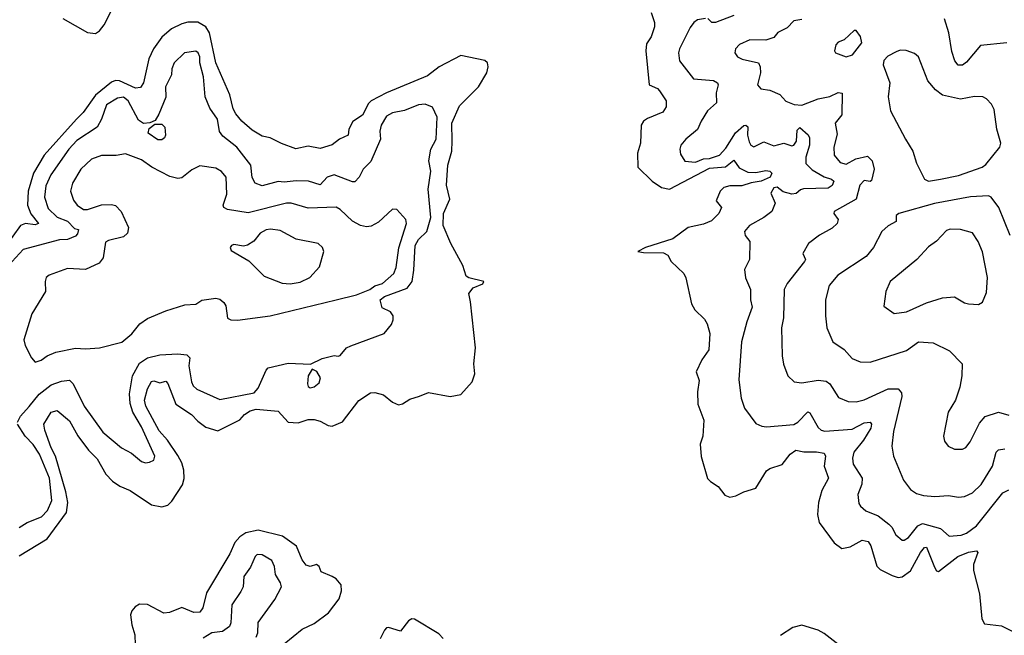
# Model space of a CAD drawing. Extents: x 1246230 to 1426786, y 660032 to 763141.
# Tile 385 of 566: x 1398517 to 1403423, y 668213 to 671280. Entities that reach past the tile are written whole.
import ezdxf

# ---------------------------------------------------------------- set-up
doc = ezdxf.new("R2010")
doc.units = 0

msp = doc.modelspace()

# ---------------------------------------------------------------- linework, layer by layer
at = {"layer": '0CON10XD'}
for points in [[(1398732.3, 671285), (1398855, 671215.4), (1398895, 671210.4), (1398915, 671224.6), (1398937.9, 671255), (1398977.8, 671332.2)], [(1401663.3, 671315), (1401680.5, 671265), (1401680.6, 671245), (1401663.5, 671195), (1401640.6, 671159.4), (1401637.1, 671125), (1401654.5, 670954.5), (1401695, 670936.7), (1401705.4, 670925), (1401738.9, 670875), (1401738.2, 670845), (1401721.5, 670818.5), (1401645, 670788), (1401625, 670774.2), (1401614.5, 670754.5), (1401610, 670665), (1401595.6, 670615), (1401597.3, 670545), (1401668.5, 670475), (1401715, 670443.2), (1401755, 670436.2), (1401955, 670540.3), (1402033.4, 670546.6), (1402075, 670580.6), (1402102.2, 670542.2), (1402145, 670520.9), (1402185, 670519.2), (1402235, 670528.1), (1402254.8, 670524.8), (1402265.6, 670515.6), (1402257, 670495), (1402211.1, 670475), (1402162.4, 670467.6), (1402115, 670451.5), (1402055, 670452.1), (1402025, 670444), (1402007.4, 670425), (1401987.1, 670377.1), (1402014.5, 670345), (1402000.3, 670315), (1401965, 670277), (1401925, 670260.8), (1401848.5, 670245), (1401772.1, 670187.9), (1401636.2, 670145), (1401597.5, 670125), (1401625, 670119.4), (1401725, 670117.8), (1401745.9, 670105.9), (1401762.5, 670075), (1401825.7, 670015), (1401835.8, 669994.2), (1401864.6, 669864.6), (1401880.8, 669835), (1401928.6, 669788.6), (1401943.3, 669765), (1401956.4, 669716.4), (1401951.5, 669635), (1401916.6, 669585), (1401888.6, 669525), (1401902.7, 669482.7), (1401893.9, 669426.1), (1401895.4, 669365), (1401925.6, 669285), (1401921.8, 669205), (1401907.5, 669165), (1401913.3, 669103.3), (1401945, 668994.2), (1401958.8, 668978.8), (1401997.5, 668955), (1402030.4, 668910.4), (1402055, 668901.9), (1402085, 668906.9), (1402125, 668928.1), (1402185, 668945.5), (1402238.5, 669031.5), (1402255, 669043.6), (1402316, 669064), (1402356.2, 669115), (1402385, 669135.5), (1402425, 669126.4), (1402487.3, 669127.3), (1402525, 669120.8), (1402532.2, 669105), (1402525.4, 669055), (1402547.3, 668995), (1402513.2, 668935), (1402498.2, 668875), (1402493.2, 668815), (1402501.2, 668775), (1402575, 668673.3), (1402614, 668645), (1402655.8, 668654.2), (1402715, 668686.6), (1402745, 668679.6), (1402758, 668658), (1402787.8, 668557.8), (1402805, 668540), (1402865, 668510.9), (1402895, 668501.6), (1402915, 668504.7), (1402955, 668533.3), (1403005, 668626.1), (1403025, 668650.5), (1403035, 668651.9), (1403075, 668551.9), (1403085, 668534.4), (1403095, 668530.5), (1403191.8, 668605), (1403245, 668626.9), (1403284.4, 668634.4), (1403291.1, 668625), (1403269.2, 668565), (1403270, 668535), (1403299.9, 668419.9), (1403310.4, 668295), (1403325, 668269.4), (1403409.9, 668259.9), (1403475, 668227.3)], [(1402075, 671301.2), (1401985, 671266.1), (1401966.5, 671266.5), (1401946, 671285)], [(1398515, 668608.1), (1398655, 668693.6), (1398750, 668825), (1398758, 668875), (1398748, 668928), (1398695.1, 669105.1), (1398675, 669146.4), (1398642.4, 669235), (1398637.3, 669265), (1398675, 669324.1), (1398705, 669332.9), (1398765, 669281.5), (1398807.2, 669207.2), (1398860.9, 669135), (1398902.8, 669092.8), (1398947.1, 669015), (1398980.6, 668980.6), (1399016.7, 668956.7), (1399068.1, 668935), (1399175, 668862.3), (1399225, 668852.7), (1399255, 668861.8), (1399275, 668881.5), (1399328, 668962), (1399336.7, 668993.3), (1399336, 669035), (1399325, 669072.1), (1399305, 669108.8), (1399254.4, 669185), (1399211.8, 669231.8), (1399145.2, 669355), (1399139.4, 669385), (1399155, 669440.8), (1399175, 669476.7), (1399185, 669480), (1399215, 669471.5), (1399245, 669479.2), (1399255, 669468), (1399295, 669364.6), (1399373.5, 669313.5), (1399405, 669279.7), (1399445, 669250.3), (1399505, 669231.6), (1399614.4, 669285.6), (1399637.5, 669312.5), (1399665, 669331.1), (1399695, 669338.8), (1399805, 669329.4), (1399855, 669274.4), (1399905, 669272), (1399955, 669287.5), (1399985, 669288.7), (1400015, 669279.6), (1400055, 669257.3), (1400075, 669254.5), (1400125, 669277.1), (1400207.8, 669382.2), (1400265, 669421), (1400287.5, 669422.5), (1400330.5, 669410.5), (1400375, 669374.2), (1400405, 669361.6), (1400425, 669366.4), (1400460.5, 669389.5), (1400508.8, 669405), (1400555, 669422.5), (1400662.8, 669402.8), (1400715, 669412.8), (1400771.4, 669475), (1400784.3, 669515), (1400780, 669565), (1400788.2, 669645), (1400763.8, 669875), (1400754.6, 669915), (1400776.7, 669943.3), (1400825, 669963.8), (1400830, 669975), (1400755, 669993.8), (1400742, 670002), (1400724.8, 670054.8), (1400665.2, 670165.2), (1400628, 670255), (1400628.9, 670315), (1400659.8, 670385), (1400643.4, 670455), (1400649.8, 670555), (1400670.2, 670625), (1400672.2, 670675), (1400670.6, 670765), (1400709, 670851), (1400802.7, 670945), (1400844.7, 671015), (1400852.1, 671045), (1400848.2, 671065), (1400835, 671077.1), (1400715, 671101.2), (1400607.5, 671045), (1400549.7, 671000.3), (1400345, 670915.7), (1400267.8, 670875), (1400255, 670862.8), (1400225, 670803.6), (1400177.3, 670772.7), (1400156.9, 670735), (1400154.4, 670705), (1400110.8, 670685), (1400075, 670655.8), (1400015, 670638.9), (1399955, 670649.5), (1399892.9, 670637.1), (1399822.6, 670662.6), (1399765, 670691.8), (1399725, 670700), (1399675, 670729.4), (1399625, 670773.6), (1399595, 670810.5), (1399581.4, 670835), (1399565.2, 670905), (1399494.8, 671064.8), (1399463.7, 671213.7), (1399445, 671243.5), (1399405, 671266.8), (1399355, 671267.4), (1399325, 671258.9), (1399273.8, 671235), (1399225, 671192), (1399183.7, 671135), (1399160.3, 671085), (1399134.2, 670965.8), (1399118.8, 670941.2), (1399095, 670938.7), (1399015, 670976), (1398995, 670976.6), (1398975, 670969), (1398895, 670903.7), (1398833.1, 670816.9), (1398801, 670785), (1398639.2, 670605), (1398585.5, 670515), (1398560.2, 670425), (1398555.7, 670355), (1398573.3, 670313.3), (1398611.8, 670265), (1398595, 670257.5), (1398545.7, 670264.3), (1398522.1, 670255), (1398405.1, 670094.9)], [(1401935, 671286.4), (1401895, 671279.1), (1401876.9, 671265), (1401858.5, 671241.5), (1401804.5, 671135), (1401799.5, 671115), (1401804.4, 671075), (1401875, 670986), (1401973.5, 670976.5), (1401994.3, 670965), (1401996.7, 670955), (1401987.8, 670915), (1401988.5, 670865), (1401944.3, 670825), (1401912.1, 670775), (1401895, 670732), (1401836, 670684), (1401810.8, 670655), (1401805.8, 670635), (1401810.3, 670610.3), (1401831.2, 670575), (1401885, 670570), (1401925, 670585.9), (1401955, 670588.1), (1402004.7, 670605), (1402035, 670639.1), (1402083.7, 670716.3), (1402125, 670752.3), (1402135, 670753.9), (1402145, 670745.5), (1402144.4, 670705), (1402151.3, 670671.3), (1402160, 670655), (1402175, 670646.9), (1402225, 670670.6), (1402275, 670651.3), (1402325, 670665.3), (1402365, 670651.2), (1402375, 670654.6), (1402388.3, 670675), (1402391.2, 670728.8), (1402405, 670742.2), (1402445.6, 670705.6), (1402452, 670692), (1402452.6, 670655), (1402433.5, 670595), (1402433.9, 670563.9), (1402465, 670531.6), (1402525, 670496.2), (1402562, 670485), (1402573.1, 670475), (1402565, 670453.5), (1402545, 670441), (1402422.9, 670437.1), (1402407.5, 670432.5), (1402385.7, 670414.3), (1402365, 670410.3), (1402322.1, 670422.1), (1402291.2, 670445), (1402275, 670442.2), (1402260.6, 670415), (1402281.4, 670365), (1402264.3, 670325), (1402225.6, 670294.4), (1402152.9, 670255), (1402128, 670225), (1402132.5, 670205), (1402156, 670175), (1402154.2, 670085), (1402129.4, 670035), (1402134.4, 669994.4), (1402158.6, 669935), (1402159.2, 669885), (1402167.5, 669847.5), (1402140.4, 669775), (1402114.5, 669675), (1402100.6, 669485), (1402111.9, 669395), (1402128.1, 669345), (1402185, 669268.8), (1402215, 669254.3), (1402238.2, 669251.8), (1402375, 669263.8), (1402395, 669274.6), (1402445, 669325.7), (1402455, 669320.8), (1402495, 669247.5), (1402510, 669235), (1402529.3, 669229.3), (1402665, 669239.1), (1402725, 669271.2), (1402754.5, 669274.5), (1402761.9, 669265), (1402758.4, 669245), (1402721.7, 669185), (1402674, 669125), (1402666.2, 669095), (1402670, 669065), (1402714.6, 668995), (1402714, 668966), (1402692.9, 668915), (1402698.8, 668868.8), (1402706.6, 668856.6), (1402733.1, 668833.1), (1402795, 668808.2), (1402847.2, 668767.2), (1402862.1, 668752.1), (1402882.6, 668712.6), (1402915, 668686.9), (1402925, 668686.9), (1402945, 668700), (1402992.1, 668757.9), (1403015, 668770.5), (1403105.5, 668745.5), (1403147.6, 668707.6), (1403208.6, 668711.4), (1403235, 668721.8), (1403285, 668758.5), (1403415, 668922.2), (1403445, 668937.5)], [(1402415, 671281.1), (1402375, 671273.8), (1402341.2, 671238.8), (1402295, 671216.2), (1402275, 671191.1), (1402235, 671177.5), (1402155, 671178.8), (1402103.4, 671156.6), (1402084.2, 671135), (1402080, 671115), (1402093.8, 671095), (1402116.8, 671083.2), (1402198.6, 671065), (1402206.9, 671045), (1402208.6, 671015), (1402194, 670955), (1402210, 670935), (1402255, 670928), (1402305, 670907.1), (1402335, 670874.2), (1402376.6, 670856.6), (1402415, 670854.7), (1402495, 670885.9), (1402553.2, 670896.8), (1402595, 670917.8), (1402615, 670913.3), (1402613.2, 670805), (1402580.6, 670765), (1402591.1, 670708.9), (1402574.4, 670645), (1402575.6, 670605), (1402605, 670568.2), (1402635, 670560), (1402684, 670586), (1402740.7, 670600.7), (1402765, 670576.5), (1402774.4, 670535), (1402761.1, 670478.9), (1402755, 670474.4), (1402725, 670478.2), (1402702.5, 670455), (1402684.6, 670385), (1402576, 670325), (1402573.3, 670315), (1402595.8, 670285), (1402590, 670265), (1402565, 670241.2), (1402503.1, 670206.9), (1402448.2, 670165), (1402420, 670115), (1402432, 670085), (1402428.2, 670075), (1402341.6, 669965), (1402325.5, 669935.5), (1402322.7, 669795), (1402313.6, 669745), (1402316.5, 669605), (1402323.7, 669563.7), (1402344, 669505), (1402375.6, 669475.6), (1402415, 669470), (1402495, 669484.6), (1402535, 669478.2), (1402553.1, 669465), (1402597.5, 669397.5), (1402645, 669376.9), (1402685, 669376.5), (1402725, 669385.5), (1402845, 669441.2), (1402895, 669441.2), (1402910.8, 669420.8), (1402913, 669403), (1402871.1, 669228.9), (1402862.2, 669155), (1402870.6, 669105), (1402921.4, 668985), (1402955, 668939.2), (1402985, 668918.9), (1403020.2, 668910.2), (1403076.3, 668903.7), (1403145, 668909.6), (1403195, 668901.1)], [(1403436.1, 671163.9), (1403305, 671151.1), (1403235, 671068.8), (1403215, 671053.6), (1403192.9, 671052.9), (1403176.2, 671075), (1403160.9, 671120.9), (1403146.1, 671215), (1403124.6, 671284.6)], [(1402635, 671094.4), (1402666, 671105), (1402712.5, 671165), (1402706.7, 671196.7), (1402685, 671226.2), (1402675, 671226.7), (1402625, 671180), (1402595, 671168), (1402584.2, 671155), (1402576.7, 671125), (1402582.5, 671115), (1402635, 671094.4)], [(1398506.1, 669275), (1398521.2, 669305), (1398565, 669352.7), (1398615.3, 669415), (1398675, 669461.1), (1398725, 669479.6), (1398765, 669483.8), (1398783.9, 669465), (1398838, 669355), (1398932.5, 669225), (1399025, 669147.5), (1399075, 669120), (1399125, 669078.6), (1399145, 669072.5), (1399165, 669075.6), (1399185, 669085.8), (1399190, 669105), (1399125, 669251.5), (1399080.8, 669325), (1399067.5, 669367.5), (1399064.8, 669415.2), (1399078.7, 669505), (1399115, 669568.7), (1399154.2, 669595.8), (1399215, 669609.9), (1399305, 669615.4), (1399349.6, 669609.6), (1399365, 669595.8), (1399359.6, 669555), (1399373.1, 669475), (1399381.5, 669455), (1399399.5, 669439.5), (1399515, 669388.2), (1399685, 669421.4), (1399705.9, 669444.1), (1399745, 669534.5), (1399755, 669545.4), (1399855, 669568.7), (1399965.9, 669564.1), (1400025, 669592), (1400085, 669606.7), (1400105, 669603.3), (1400115, 669607.5), (1400145.7, 669644.3), (1400166.7, 669655), (1400334.1, 669715.9), (1400369.5, 669760.5), (1400378.8, 669785), (1400378.8, 669805), (1400365, 669823.8), (1400324.2, 669844.2), (1400313.1, 669885), (1400335, 669900.8), (1400448.1, 669941.9), (1400472.9, 669975), (1400481.9, 670031.9), (1400488.1, 670155), (1400503.8, 670185), (1400545.2, 670224.8), (1400566.6, 670295), (1400552.5, 670435), (1400566.4, 670525), (1400556.1, 670576.1), (1400565.8, 670634.2), (1400592, 670685), (1400597.2, 670795), (1400573.6, 670843.6), (1400538.3, 670858.3), (1400505, 670855.3), (1400435, 670827.3), (1400375, 670816.3), (1400345, 670799.6), (1400318.8, 670755), (1400312.5, 670725), (1400315.5, 670685), (1400266.7, 670573.3), (1400229.4, 670535), (1400208.5, 670495), (1400187.9, 670472.1), (1400175, 670471.8), (1400085, 670507), (1400050, 670495), (1400015, 670457.5), (1399956.7, 670475), (1399895, 670477.3), (1399835, 670469.7), (1399805, 670472.9), (1399725, 670452.2), (1399690, 670465), (1399675, 670493.3), (1399669.3, 670555), (1399600, 670645), (1399529.9, 670699.9), (1399512.6, 670722.6), (1399503.3, 670785), (1399465, 670838.6), (1399441.3, 670895), (1399433.2, 670995), (1399415.3, 671065), (1399415.2, 671095), (1399406, 671115), (1399395, 671123.6), (1399338, 671115), (1399286.7, 671065), (1399275.5, 671035), (1399273.5, 671005), (1399243.8, 670945), (1399245, 670894.2), (1399211.5, 670808.5), (1399192.4, 670777.6), (1399166.1, 670766.1), (1399135, 670762.8), (1399109.1, 670779.1), (1399057.1, 670875), (1399035, 670894), (1399005, 670888.8), (1398950.5, 670855), (1398925.5, 670785), (1398902.9, 670745), (1398802.3, 670677.7), (1398761.6, 670635), (1398673.1, 670506.9), (1398647.9, 670452.1), (1398641.1, 670395), (1398658.8, 670338.8), (1398705, 670296.8), (1398755, 670276.9), (1398790, 670240), (1398810, 670235), (1398805, 670213.3), (1398795, 670202), (1398755, 670185.3), (1398715, 670183.2), (1398535, 670134.2), (1398444.2, 670035)], [(1403045, 670476), (1403105, 670484.8), (1403195, 670502.8), (1403313.3, 670545), (1403331.3, 670558.7), (1403401.5, 670645), (1403405.4, 670665), (1403385.8, 670734.2), (1403372, 670832), (1403359.4, 670859.4), (1403335, 670886), (1403315.6, 670895.6), (1403275, 670896.5), (1403204.5, 670884.5), (1403115, 670904.4), (1403080.2, 670930.2), (1403041.4, 670975), (1402995.5, 671095.5), (1402975, 671112), (1402933.9, 671126.1), (1402905, 671127.5), (1402885, 671120), (1402842.3, 671097.7), (1402822.9, 671077.1), (1402820, 671055), (1402853.3, 670965), (1402843.7, 670896.3), (1402856.7, 670825), (1402931.5, 670685), (1402968.1, 670625), (1402985.4, 670565), (1403025.6, 670485), (1403045, 670476)], [(1399225, 670681.7), (1399205, 670681.9), (1399157.3, 670715), (1399162.7, 670737.3), (1399191.1, 670758.9), (1399225, 670759.2), (1399240, 670745), (1399244.1, 670705), (1399238.5, 670691.5), (1399225, 670681.7)], [(1398595, 669574.4), (1398625, 669583.3), (1398654.6, 669605.4), (1398697.1, 669622.9), (1398795, 669643.1), (1398845, 669639.8), (1398915.5, 669645.5), (1399026.2, 669673.8), (1399075.6, 669715), (1399116, 669765), (1399155, 669791.1), (1399245, 669830), (1399340.3, 669859.7), (1399395, 669862), (1399425, 669881.9), (1399495, 669893.3), (1399515, 669886.7), (1399535, 669871.4), (1399544.5, 669855), (1399553.4, 669793.4), (1399570, 669785), (1399603.3, 669783.3), (1399765, 669805.1), (1400095, 669884), (1400195, 669909.3), (1400262.2, 669935), (1400286.8, 669953.2), (1400325, 669965.6), (1400381.5, 670015), (1400393.5, 670045), (1400406.6, 670143.4), (1400444.4, 670265), (1400442, 670285), (1400396.2, 670335), (1400375, 670336), (1400305, 670270.6), (1400268.3, 670251.7), (1400245, 670248.5), (1400216.2, 670255), (1400175, 670275.6), (1400114.3, 670335), (1400095, 670346.2), (1399955, 670340.9), (1399870, 670365), (1399846.4, 670366.4), (1399655, 670318.2), (1399552.5, 670335), (1399535, 670344.2), (1399531.1, 670355), (1399549.2, 670410.8), (1399545.4, 670495.4), (1399523.7, 670523.7), (1399495, 670540.6), (1399415, 670552), (1399375, 670532.2), (1399325, 670492.5), (1399305, 670487.9), (1399265, 670499.1), (1399175.9, 670545.9), (1399125, 670581.8), (1399045, 670612.3), (1398997.5, 670602.5), (1398925, 670603.8), (1398875.6, 670585), (1398821.6, 670535), (1398780.3, 670465), (1398770.7, 670425), (1398785, 670380), (1398804.5, 670355), (1398835, 670334), (1398855, 670334.8), (1398925, 670357), (1398975, 670358.9), (1398995, 670353.4), (1399023.2, 670325), (1399059.6, 670245), (1399054.2, 670215.8), (1399035, 670198.5), (1398960, 670180), (1398945, 670171.2), (1398933.9, 670093.9), (1398913.7, 670066.3), (1398845, 670035.4), (1398755, 670040), (1398665, 670007.8), (1398650, 669995), (1398644.3, 669975), (1398646.2, 669925), (1398577.5, 669815), (1398538.2, 669685), (1398545, 669656), (1398575.6, 669595), (1398595, 669574.4)], [(1403452.7, 670205), (1403395.5, 670345), (1403357.8, 670395), (1403345, 670402.5), (1403255, 670397), (1403075, 670363.4), (1402898.1, 670315), (1402884.4, 670305), (1402884.2, 670275), (1402845, 670252.9), (1402813.6, 670225), (1402771.2, 670145), (1402735, 670099.5), (1402593.4, 670006.6), (1402550.6, 669955), (1402532.2, 669885), (1402531.5, 669805), (1402538.1, 669745), (1402569.2, 669675), (1402625, 669637.5), (1402665, 669591.4), (1402705, 669574.6), (1402755, 669573.6), (1402935, 669632.3), (1402995, 669675.5), (1403069.2, 669669.2), (1403149.8, 669629.8), (1403213.8, 669565), (1403211.4, 669505), (1403201.2, 669448.8), (1403180, 669385), (1403143.8, 669325), (1403120.6, 669205), (1403125, 669180), (1403143.3, 669155), (1403175, 669140), (1403215, 669140)], [(1399865, 669964.3), (1399915, 669972.9), (1399963.8, 669995), (1400011.7, 670048.3), (1400033.1, 670125), (1400025.6, 670145), (1400005, 670164.4), (1399895, 670187.1), (1399815, 670229.3), (1399766.6, 670236.6), (1399745, 670232.5), (1399715, 670216.2), (1399683.6, 670176.4), (1399652.8, 670157.2), (1399632, 670152), (1399585, 670160.6), (1399572, 670155), (1399566, 670145), (1399570.3, 670130.3), (1399659.1, 670079.1), (1399735, 670002), (1399825, 669967.5), (1399865, 669964.3)], [(1402875, 669816.7), (1402935, 669824.3), (1403035, 669870), (1403115, 669894.5), (1403175, 669898.6), (1403225, 669868.8), (1403245, 669863.8), (1403295, 669861.2), (1403315, 669873.3), (1403335, 669920), (1403338.8, 669995), (1403315, 670123.3), (1403292.2, 670175), (1403265, 670217.5), (1403205, 670234), (1403153.9, 670236.1), (1403135, 670230), (1403085, 670177.1), (1403045, 670147.5), (1402988, 670085), (1402854.4, 669975), (1402832.5, 669925), (1402823, 669853), (1402875, 669816.7)], [(1399965, 669445.6), (1399985, 669451.1), (1400009.8, 669470.2), (1400016, 669495), (1399997.5, 669527.5), (1399975, 669538), (1399954.8, 669505.2), (1399951.2, 669465), (1399955, 669452.5), (1399965, 669445.6)], [(1403215, 669140), (1403230.8, 669149.2), (1403253.8, 669176.2), (1403299.8, 669270.2), (1403327.6, 669302.4), (1403395, 669324.2), (1403445, 669310)], [(1398515, 668750), (1398554, 668775), (1398626.4, 668803.6), (1398656.6, 668835), (1398677.8, 668885), (1398665.2, 668995.2), (1398615.6, 669115), (1398585, 669164.1), (1398544.6, 669205), (1398507.3, 669265)], [(1403195, 668901.1), (1403225, 668904.4), (1403265, 668922.5), (1403308.2, 668965), (1403363.9, 669056.1), (1403381.8, 669125), (1403395, 669136.5), (1403425, 669142.1)], [(1399835, 668170.4), (1399925, 668243.1), (1399985, 668272.3), (1400056.4, 668325), (1400109.1, 668395), (1400120.3, 668435), (1400118.9, 668465), (1400095, 668493.8), (1400074.4, 668505.6), (1400019.2, 668529.2), (1400009.2, 668555), (1399995.8, 668565), (1399964.5, 668555.5), (1399945, 668562.7), (1399925, 668589.4), (1399896.7, 668656.7), (1399826.2, 668706.2), (1399705, 668736.2), (1399645, 668724), (1399615, 668703.8), (1399589.8, 668675), (1399565, 668618.5), (1399447.5, 668425), (1399429.5, 668350.5), (1399415, 668328.9), (1399385, 668326.2), (1399325, 668350.7), (1399263.3, 668326.7), (1399235, 668323.2), (1399154.3, 668365.7), (1399115, 668367.8), (1399092.2, 668355), (1399075.6, 668335), (1399070, 668315), (1399075.5, 668265), (1399091.1, 668215), (1399092.5, 668165)], [(1399695, 668203.8), (1399704, 668225), (1399705, 668276.2), (1399789.3, 668390.7), (1399821.4, 668455), (1399817.5, 668475), (1399791.4, 668515), (1399787.5, 668555), (1399772.9, 668585), (1399725, 668614.3), (1399701.2, 668615), (1399691.1, 668605), (1399668.2, 668551.8), (1399634.7, 668505.3), (1399630.4, 668455), (1399619, 668431), (1399573.8, 668365), (1399570, 668275), (1399562.5, 668257.5), (1399527.8, 668232.2), (1399474.8, 668225.2), (1399432, 668198)], [(1400627.6, 668197.6), (1400605, 668220.9), (1400485, 668292.8), (1400471.2, 668295), (1400455, 668285.4), (1400415, 668233.8), (1400355, 668252), (1400345, 668250), (1400335, 668238), (1400313.1, 668195)], [(1402674.6, 668105), (1402525, 668222.7), (1402495, 668239.3), (1402415, 668262.7), (1402368.9, 668251.1), (1402308.3, 668211.7)]]:
    msp.add_lwpolyline(points, dxfattribs=at)

doc.saveas('drawing.dxf')
